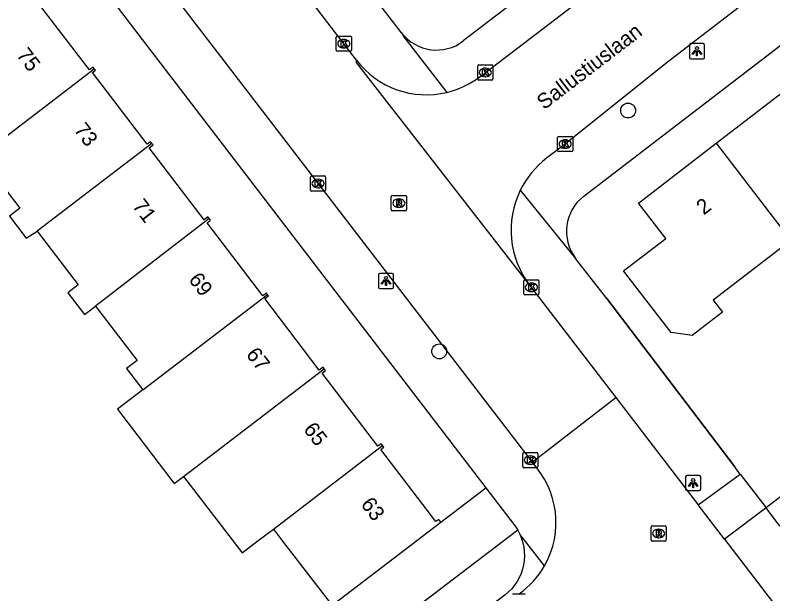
# Model space of a CAD drawing. Extents: x 159353 to 160616, y 385893 to 387321.
# Drawn here: x 159828.79 to 159878.74, y 386705.6 to 386743.75 of the extents above; entities that cross this region are included whole.
import ezdxf

# ---------------------------------------------------------------- set-up
doc = ezdxf.new("R2010")
doc.units = 0
for name, color, linetype in [('IMGEO_Boom', 7, 'Continuous'), ('IMGEO_Groenvoorziening', 7, 'Continuous'), ('IMGEO_Kolk', 7, 'Continuous'), ('IMGEO_Lichtpunt', 7, 'Continuous'), ('IMGEO_Muur', 7, 'Continuous'), ('IMGEO_Openbare_ruimte_label', 7, 'Continuous'), ('IMGEO_Pand', 7, 'Continuous'), ('IMGEO_Pand_nummerreeks', 7, 'Continuous'), ('IMGEO_Rijbaan_lokaal_open', 7, 'Continuous'), ('IMGEO_Rioolput', 7, 'Continuous'), ('IMGEO_Voetpad_open', 7, 'Continuous')]:
    doc.layers.add(name, color=color, linetype=linetype)

msp = doc.modelspace()

# ---------------------------------------------------------------- linework, layer by layer
at = {"layer": 'IMGEO_Boom'}
for centre in [(159869.194, 386737.465), (159856.742, 386721.586)]:
    msp.add_circle(centre, 0.489, dxfattribs=at)
at = {"layer": 'IMGEO_Groenvoorziening'}
for points in [[(159856.856, 386710.327), (159859.811, 386712.594)], [(159861.92, 386709.793), (159841.54, 386694.263)]]:
    msp.add_lwpolyline(points, dxfattribs=at)
at = {"layer": 'IMGEO_Kolk'}
for p, q in [((159849.955, 386741.444), (159849.955, 386742.296)), ((159850.03, 386742.37), (159850.882, 386742.37)), ((159850.956, 386742.296), (159850.956, 386741.444)), ((159850.443, 386742.15), (159850.468, 386742.15)), ((159850.882, 386741.37), (159850.03, 386741.37)), ((159850.466, 386741.59), (159850.441, 386741.59)), ((159859.281, 386739.552), (159859.281, 386740.404)), ((159859.356, 386740.478), (159860.208, 386740.478)), ((159860.282, 386740.404), (159860.282, 386739.552)), ((159859.769, 386740.258), (159859.794, 386740.258)), ((159860.208, 386739.478), (159859.356, 386739.478)), ((159859.792, 386739.698), (159859.767, 386739.698)), ((159864.543, 386734.832), (159864.543, 386735.684)), ((159864.618, 386735.758), (159865.47, 386735.758)), ((159865.031, 386735.538), (159865.056, 386735.538)), ((159865.544, 386735.684), (159865.544, 386734.832)), ((159865.054, 386734.978), (159865.029, 386734.978)), ((159865.47, 386734.758), (159864.618, 386734.758)), ((159848.253, 386732.225), (159848.253, 386733.077)), ((159848.328, 386733.151), (159849.18, 386733.151)), ((159848.741, 386732.931), (159848.766, 386732.931)), ((159849.254, 386733.077), (159849.254, 386732.225)), ((159848.764, 386732.371), (159848.739, 386732.371)), ((159849.18, 386732.151), (159848.328, 386732.151)), ((159862.394, 386726.313), (159863.246, 386726.313)), ((159862.319, 386725.387), (159862.319, 386726.239)), ((159862.807, 386726.093), (159862.832, 386726.093)), ((159863.32, 386726.239), (159863.32, 386725.387)), ((159863.246, 386725.313), (159862.394, 386725.313)), ((159862.83, 386725.533), (159862.805, 386725.533)), ((159862.25, 386713.992), (159862.25, 386714.844)), ((159862.325, 386714.918), (159863.177, 386714.918)), ((159863.251, 386714.844), (159863.251, 386713.992)), ((159862.738, 386714.698), (159862.763, 386714.698)), ((159863.177, 386713.918), (159862.325, 386713.918)), ((159862.761, 386714.138), (159862.736, 386714.138)), ((159861.565, 386705.603), (159862.417, 386705.603))]:
    msp.add_line(p, q, dxfattribs=at)
for points in [[(159849.955, 386741.444), (159849.955, 386742.296)], [(159850.03, 386742.37), (159850.882, 386742.37)], [(159850.956, 386742.296), (159850.956, 386741.444)], [(159850.276, 386742.07), (159850.399, 386742.07), (159850.399, 386741.919), (159850.529, 386742.07), (159850.693, 386742.07), (159850.547, 386741.919), (159850.7, 386741.67), (159850.548, 386741.67), (159850.463, 386741.834), (159850.399, 386741.767), (159850.399, 386741.67), (159850.276, 386741.67), (159850.276, 386742.07)], [(159850.882, 386741.37), (159850.03, 386741.37)], [(159859.281, 386739.552), (159859.281, 386740.404)], [(159859.356, 386740.478), (159860.208, 386740.478)], [(159860.282, 386740.404), (159860.282, 386739.552)], [(159859.602, 386740.178), (159859.725, 386740.178), (159859.725, 386740.027), (159859.855, 386740.178), (159860.019, 386740.178), (159859.873, 386740.027), (159860.026, 386739.778), (159859.874, 386739.778), (159859.789, 386739.942), (159859.725, 386739.875), (159859.725, 386739.778), (159859.602, 386739.778), (159859.602, 386740.178)], [(159860.208, 386739.478), (159859.356, 386739.478)], [(159864.543, 386734.832), (159864.543, 386735.684)], [(159864.618, 386735.758), (159865.47, 386735.758)], [(159864.864, 386735.458), (159864.987, 386735.458), (159864.987, 386735.307), (159865.117, 386735.458), (159865.281, 386735.458), (159865.135, 386735.307), (159865.288, 386735.058), (159865.136, 386735.058), (159865.051, 386735.222), (159864.987, 386735.155), (159864.987, 386735.058), (159864.864, 386735.058), (159864.864, 386735.458)], [(159865.544, 386735.684), (159865.544, 386734.832)], [(159865.47, 386734.758), (159864.618, 386734.758)], [(159848.253, 386732.225), (159848.253, 386733.077)], [(159848.328, 386733.151), (159849.18, 386733.151)], [(159848.574, 386732.851), (159848.697, 386732.851), (159848.697, 386732.7), (159848.827, 386732.851), (159848.991, 386732.851), (159848.845, 386732.7), (159848.998, 386732.451), (159848.846, 386732.451), (159848.761, 386732.615), (159848.697, 386732.548), (159848.697, 386732.451), (159848.574, 386732.451), (159848.574, 386732.851)], [(159849.254, 386733.077), (159849.254, 386732.225)], [(159849.18, 386732.151), (159848.328, 386732.151)], [(159862.394, 386726.313), (159863.246, 386726.313)], [(159862.319, 386725.387), (159862.319, 386726.239)], [(159862.64, 386726.013), (159862.763, 386726.013), (159862.763, 386725.862), (159862.893, 386726.013), (159863.057, 386726.013), (159862.911, 386725.862), (159863.064, 386725.613), (159862.912, 386725.613), (159862.827, 386725.777), (159862.763, 386725.71), (159862.763, 386725.613), (159862.64, 386725.613), (159862.64, 386726.013)], [(159863.32, 386726.239), (159863.32, 386725.387)], [(159863.246, 386725.313), (159862.394, 386725.313)], [(159862.25, 386713.992), (159862.25, 386714.844)], [(159862.325, 386714.918), (159863.177, 386714.918)], [(159863.251, 386714.844), (159863.251, 386713.992)], [(159862.571, 386714.618), (159862.694, 386714.618), (159862.694, 386714.467), (159862.824, 386714.618), (159862.988, 386714.618), (159862.842, 386714.467), (159862.995, 386714.218), (159862.843, 386714.218), (159862.758, 386714.382), (159862.694, 386714.315), (159862.694, 386714.218), (159862.571, 386714.218), (159862.571, 386714.618)], [(159863.177, 386713.918), (159862.325, 386713.918)], [(159861.565, 386705.603), (159862.417, 386705.603)]]:
    msp.add_lwpolyline(points, dxfattribs=at)
for centre, start, end in [((159850.032, 386742.294), 91.552, 178.448), ((159850.032, 386742.294), 91.552, 178.448), ((159850.88, 386742.294), 1.552, 88.448), ((159850.88, 386742.294), 1.552, 88.448), ((159850.032, 386741.446), 181.552, 268.448), ((159850.032, 386741.446), 181.552, 268.448), ((159850.88, 386741.446), 271.552, 358.448), ((159850.88, 386741.446), 271.552, 358.448), ((159859.358, 386740.402), 91.552, 178.448), ((159859.358, 386740.402), 91.552, 178.448), ((159860.206, 386740.402), 1.552, 88.448), ((159860.206, 386740.402), 1.552, 88.448), ((159859.358, 386739.554), 181.552, 268.448), ((159859.358, 386739.554), 181.552, 268.448), ((159860.206, 386739.554), 271.552, 358.448), ((159860.206, 386739.554), 271.552, 358.448), ((159864.62, 386735.682), 91.552, 178.448), ((159864.62, 386735.682), 91.552, 178.448), ((159865.468, 386735.682), 1.552, 88.448), ((159865.468, 386735.682), 1.552, 88.448), ((159864.62, 386734.834), 181.552, 268.448), ((159864.62, 386734.834), 181.552, 268.448), ((159865.468, 386734.834), 271.552, 358.448), ((159865.468, 386734.834), 271.552, 358.448), ((159848.33, 386733.075), 91.552, 178.448), ((159848.33, 386733.075), 91.552, 178.448), ((159849.178, 386733.075), 1.552, 88.448), ((159849.178, 386733.075), 1.552, 88.448), ((159848.33, 386732.227), 181.552, 268.448), ((159848.33, 386732.227), 181.552, 268.448), ((159849.178, 386732.227), 271.552, 358.448), ((159849.178, 386732.227), 271.552, 358.448), ((159862.396, 386726.237), 91.552, 178.448), ((159862.396, 386726.237), 91.552, 178.448), ((159863.244, 386726.237), 1.552, 88.448), ((159863.244, 386726.237), 1.552, 88.448), ((159862.396, 386725.389), 181.552, 268.448), ((159862.396, 386725.389), 181.552, 268.448), ((159863.244, 386725.389), 271.552, 358.448), ((159863.244, 386725.389), 271.552, 358.448), ((159862.327, 386714.842), 91.552, 178.448), ((159862.327, 386714.842), 91.552, 178.448), ((159863.175, 386714.842), 1.552, 88.448), ((159863.175, 386714.842), 1.552, 88.448), ((159862.327, 386713.994), 181.552, 268.448), ((159862.327, 386713.994), 181.552, 268.448), ((159863.175, 386713.994), 271.552, 358.448), ((159863.175, 386713.994), 271.552, 358.448)]:
    msp.add_arc(centre, 0.0765, start, end, dxfattribs=at)
for centre, major_axis, ratio, start_param, end_param in [((159850.442, 386741.87), (-0.387, 0.002), 0.722429, 4.712389, 7.853982), ((159850.467, 386741.87), (-0.39, 0.002), 0.717154, 1.570796, 4.712389), ((159859.768, 386739.978), (-0.387, 0.002), 0.722429, 4.712389, 7.853982), ((159859.793, 386739.978), (-0.39, 0.002), 0.717154, 1.570796, 4.712389), ((159865.03, 386735.258), (-0.387, 0.002), 0.722429, 4.712389, 7.853982), ((159865.055, 386735.258), (-0.39, 0.002), 0.717154, 1.570796, 4.712389), ((159848.74, 386732.651), (-0.387, 0.002), 0.722429, 4.712389, 7.853982), ((159848.765, 386732.651), (-0.39, 0.002), 0.717154, 1.570796, 4.712389), ((159862.806, 386725.813), (-0.387, 0.002), 0.722429, 4.712389, 7.853982), ((159862.831, 386725.813), (-0.39, 0.002), 0.717154, 1.570796, 4.712389), ((159862.737, 386714.418), (-0.387, 0.002), 0.722429, 4.712389, 7.853982), ((159862.762, 386714.418), (-0.39, 0.002), 0.717154, 1.570796, 4.712389)]:
    msp.add_ellipse(centre, major_axis=major_axis, ratio=ratio, start_param=start_param, end_param=end_param, dxfattribs=at)
at = {"layer": 'IMGEO_Lichtpunt'}
for p, q in [((159873.235, 386741.78), (159873.235, 386740.973)), ((159873.235, 386741.78), (159873.235, 386740.973)), ((159874.137, 386741.875), (159873.329, 386741.875)), ((159874.137, 386741.875), (159873.329, 386741.875)), ((159874.231, 386740.973), (159874.231, 386741.78)), ((159874.231, 386740.973), (159874.231, 386741.78)), ((159873.329, 386740.879), (159874.137, 386740.879)), ((159873.329, 386740.879), (159874.137, 386740.879)), ((159852.736, 386726.636), (159852.736, 386725.829)), ((159852.736, 386726.636), (159852.736, 386725.829)), ((159853.638, 386726.731), (159852.83, 386726.731)), ((159853.638, 386726.731), (159852.83, 386726.731)), ((159853.732, 386725.829), (159853.732, 386726.636)), ((159853.732, 386725.829), (159853.732, 386726.636)), ((159852.83, 386725.735), (159853.638, 386725.735)), ((159852.83, 386725.735), (159853.638, 386725.735)), ((159872.984, 386713.309), (159872.984, 386712.502)), ((159872.984, 386713.309), (159872.984, 386712.502)), ((159873.886, 386713.404), (159873.078, 386713.404)), ((159873.886, 386713.404), (159873.078, 386713.404)), ((159873.98, 386712.502), (159873.98, 386713.309)), ((159873.98, 386712.502), (159873.98, 386713.309)), ((159873.078, 386712.408), (159873.886, 386712.408)), ((159873.078, 386712.408), (159873.886, 386712.408))]:
    msp.add_line(p, q, dxfattribs=at)
for points in [[(159873.609, 386741.444), (159873.648, 386741.416), (159873.46, 386741.154), (159873.422, 386741.181), (159873.609, 386741.444)], [(159873.711, 386741.396), (159873.758, 386741.396), (159873.758, 386741.074), (159873.711, 386741.074), (159873.711, 386741.396)], [(159873.821, 386741.416), (159873.859, 386741.443), (159874.046, 386741.181), (159874.007, 386741.153), (159873.821, 386741.416)], [(159853.11, 386726.3), (159853.149, 386726.272), (159852.961, 386726.01), (159852.923, 386726.037), (159853.11, 386726.3)], [(159853.322, 386726.272), (159853.36, 386726.299), (159853.547, 386726.037), (159853.508, 386726.009), (159853.322, 386726.272)], [(159853.212, 386726.252), (159853.259, 386726.252), (159853.259, 386725.93), (159853.212, 386725.93), (159853.212, 386726.252)], [(159873.358, 386712.973), (159873.397, 386712.945), (159873.209, 386712.683), (159873.171, 386712.71), (159873.358, 386712.973)], [(159873.46, 386712.925), (159873.507, 386712.925), (159873.507, 386712.603), (159873.46, 386712.603), (159873.46, 386712.925)], [(159873.57, 386712.945), (159873.608, 386712.972), (159873.795, 386712.71), (159873.756, 386712.682), (159873.57, 386712.945)]]:
    msp.add_lwpolyline(points, dxfattribs=at)
for centre in [(159873.734, 386741.578), (159853.235, 386726.434), (159873.483, 386713.107)]:
    msp.add_circle(centre, 0.0994, dxfattribs=at)
for centre, start, end in [((159873.329, 386741.78), 90, 180), ((159873.329, 386741.78), 90, 180), ((159874.137, 386741.78), 0, 90), ((159874.137, 386741.78), 0, 90), ((159873.329, 386740.973), 180, 270), ((159873.329, 386740.973), 180, 270), ((159874.137, 386740.973), 270, 0), ((159874.137, 386740.973), 270, 360), ((159852.83, 386726.636), 90, 180), ((159852.83, 386726.636), 90, 180), ((159853.638, 386726.636), 0, 90), ((159853.638, 386726.636), 0, 90), ((159852.83, 386725.829), 180, 270), ((159852.83, 386725.829), 180, 270), ((159853.638, 386725.829), 270, 0), ((159853.638, 386725.829), 270, 360), ((159873.078, 386713.309), 90, 180), ((159873.078, 386713.309), 90, 180), ((159873.886, 386713.309), 0, 90), ((159873.886, 386713.309), 0, 90), ((159873.078, 386712.502), 180, 270), ((159873.078, 386712.502), 180, 270), ((159873.886, 386712.502), 270, 0), ((159873.886, 386712.502), 270, 360)]:
    msp.add_arc(centre, 0.0946, start, end, dxfattribs=at)
at = {"layer": 'IMGEO_Muur'}
msp.add_lwpolyline([(159867.797, 386725.071), (159876.223, 386713.967)], dxfattribs=at)
at = {"layer": 'IMGEO_Pand'}
for points in [[(159834.001, 386740.219), (159833.923, 386740.321), (159833.699, 386740.15), (159830.046, 386744.926), (159830.252, 386745.084), (159830.085, 386745.303)], [(159826.463, 386734.451), (159826.817, 386734.727), (159834.001, 386740.219)], [(159837.797, 386735.302), (159837.715, 386735.409), (159837.491, 386735.238), (159833.876, 386739.964), (159834.078, 386740.118), (159834.001, 386740.219)], [(159874.999, 386735.309), (159880.006, 386739.159)], [(159837.797, 386735.302), (159830.238, 386729.523)], [(159841.586, 386730.343), (159841.498, 386730.457), (159841.251, 386730.268), (159837.629, 386735.003), (159837.879, 386735.195), (159837.797, 386735.302)], [(159879.925, 386728.904), (159874.798, 386724.962), (159875.408, 386724.169), (159873.426, 386722.645), (159872.023, 386722.829), (159868.896, 386726.896), (159871.671, 386729.029), (159869.873, 386731.367), (159874.999, 386735.309)], [(159874.999, 386735.309), (159879.925, 386728.904)], [(159826.463, 386734.451), (159829.088, 386731.019), (159828.41, 386730.501), (159829.523, 386729.046), (159830.238, 386729.523)], [(159841.586, 386730.343), (159834.091, 386724.564)], [(159845.417, 386725.344), (159845.348, 386725.433), (159845.111, 386725.252), (159841.438, 386730.053), (159841.671, 386730.231), (159841.586, 386730.343)], [(159830.238, 386729.523), (159832.949, 386725.978), (159832.263, 386725.453), (159833.367, 386724.01), (159834.091, 386724.564)], [(159837.201, 386719.064), (159845.417, 386725.344)], [(159849.167, 386720.437), (159849.084, 386720.547), (159848.838, 386720.359), (159845.239, 386725.064), (159845.487, 386725.253), (159845.417, 386725.344)], [(159834.091, 386724.564), (159836.824, 386720.991), (159836.132, 386720.461), (159837.201, 386719.064)], [(159839.895, 386713.349), (159849.167, 386720.437)], [(159852.996, 386715.38), (159852.907, 386715.496), (159852.705, 386715.341), (159849.022, 386720.156), (159849.249, 386720.33), (159849.167, 386720.437)], [(159837.201, 386719.064), (159835.524, 386717.782), (159839.274, 386712.875), (159839.895, 386713.349)], [(159845.827, 386709.858), (159852.996, 386715.38)], [(159856.856, 386710.327), (159856.716, 386710.51), (159856.53, 386710.368), (159852.896, 386715.119), (159853.085, 386715.264), (159852.996, 386715.38)], [(159839.895, 386713.349), (159843.747, 386708.31), (159844.801, 386709.116), (159845.827, 386709.858)], [(159849.405, 386704.627), (159856.856, 386710.327)], [(159845.827, 386709.858), (159846.418, 386709.085), (159849.456, 386705.114), (159849.189, 386704.909), (159849.405, 386704.627)]]:
    msp.add_lwpolyline(points, dxfattribs=at)
at = {"layer": 'IMGEO_Rijbaan_lokaal_open'}
for points in [[(159851.289, 386740.779), (159844.235, 386750), (159836.607, 386759.97), (159828.052, 386771.09)], [(159895.007, 386758.463), (159891.361, 386755.71), (159871.869, 386740.713), (159865.084, 386735.29), (159865.044, 386735.258), (159863.821, 386734.324)], [(159859.414, 386739.695), (159872.901, 386750), (159873.093, 386750.147)], [(159835.735, 386749.617), (159837.945, 386746.734), (159862.86, 386714.278)], [(159862.704, 386725.963), (159862.688, 386725.966), (159851.299, 386740.643), (159851.289, 386740.779)], [(159862.704, 386725.963), (159868.383, 386718.549)], [(159862.86, 386714.278), (159868.383, 386718.549)], [(159868.383, 386718.549), (159873.803, 386711.475)], [(159875.545, 386709.2), (159873.803, 386711.475)], [(159875.545, 386709.2), (159879.056, 386704.617)]]:
    msp.add_lwpolyline(points, dxfattribs=at)
for centre, radius, start, end in [((159855.893, 386744.301), 5.797, 217.4145, 283.4024), ((159855.899, 386744.292), 5.787, 283.368, 307.4012), ((159867.442, 386729.585), 5.964, 127.3794, 153.8528), ((159867.446, 386729.586), 5.968, 153.8811, 217.3767), ((159858.663, 386710.309), 5.777, 330.4343, 43.3957), ((159858.68, 386710.292), 5.754, 305.4065, 330.4964)]:
    msp.add_arc(centre, radius, start, end, dxfattribs=at)
at = {"layer": 'IMGEO_Rioolput'}
for p, q in [((159853.585, 386730.936), (159853.585, 386731.788)), ((159853.66, 386731.862), (159854.512, 386731.862)), ((159854.586, 386731.788), (159854.586, 386730.936)), ((159854.073, 386731.642), (159854.098, 386731.642)), ((159854.512, 386730.862), (159853.66, 386730.862)), ((159854.096, 386731.082), (159854.071, 386731.082)), ((159870.707, 386709.158), (159870.707, 386710.01)), ((159870.782, 386710.084), (159871.634, 386710.084)), ((159871.195, 386709.864), (159871.22, 386709.864)), ((159871.708, 386710.01), (159871.708, 386709.158)), ((159871.218, 386709.304), (159871.193, 386709.304)), ((159871.634, 386709.084), (159870.782, 386709.084))]:
    msp.add_line(p, q, dxfattribs=at)
for points in [[(159853.585, 386730.936), (159853.585, 386731.788)], [(159853.66, 386731.862), (159854.512, 386731.862)], [(159854.586, 386731.788), (159854.586, 386730.936)], [(159854.174, 386731.56), (159853.922, 386731.562), (159853.922, 386731.162)], [(159853.922, 386731.162), (159854.046, 386731.162), (159854.046, 386731.324), (159854.057, 386731.324)], [(159854.1, 386731.481), (159854.046, 386731.481), (159854.046, 386731.4)], [(159854.046, 386731.4), (159854.098, 386731.4)], [(159854.104, 386731.295), (159854.175, 386731.162), (159854.315, 386731.162), (159854.25, 386731.288)], [(159854.512, 386730.862), (159853.66, 386730.862)], [(159870.707, 386709.158), (159870.707, 386710.01)], [(159870.782, 386710.084), (159871.634, 386710.084)], [(159871.708, 386710.01), (159871.708, 386709.158)], [(159871.296, 386709.782), (159871.044, 386709.784), (159871.044, 386709.384)], [(159871.044, 386709.384), (159871.168, 386709.384), (159871.168, 386709.546), (159871.179, 386709.546)], [(159871.222, 386709.703), (159871.168, 386709.703), (159871.168, 386709.622)], [(159871.168, 386709.622), (159871.22, 386709.622)], [(159871.226, 386709.517), (159871.297, 386709.384), (159871.437, 386709.384), (159871.372, 386709.51)], [(159871.634, 386709.084), (159870.782, 386709.084)]]:
    msp.add_lwpolyline(points, dxfattribs=at)
for centre, radius, start, end in [((159853.662, 386731.786), 0.0765, 91.552, 178.448), ((159853.662, 386731.786), 0.0765, 91.552, 178.448), ((159854.51, 386731.786), 0.0765, 1.552, 88.448), ((159854.51, 386731.786), 0.0765, 1.552, 88.448), ((159854.056, 386731.271), 0.0533, 26.0293, 88.6989), ((159854.082, 386731.589), 0.19, 274.7715, 282.9687), ((159854.106, 386731.385), 0.0964, 77.0061, 93.1865), ((159854.12, 386731.442), 0.0378, 276.6634, 79.6772), ((159854.173, 386731.45), 0.109, 350.3612, 89.416), ((159854.171, 386731.45), 0.112, 277.5842, 350.9817), ((159854.155, 386731.235), 0.108, 29.5134, 73.7905), ((159853.662, 386730.938), 0.0765, 181.552, 268.448), ((159853.662, 386730.938), 0.0765, 181.552, 268.448), ((159854.51, 386730.938), 0.0765, 271.552, 358.448), ((159854.51, 386730.938), 0.0765, 271.552, 358.448), ((159870.784, 386710.008), 0.0765, 91.552, 178.448), ((159870.784, 386710.008), 0.0765, 91.552, 178.448), ((159871.632, 386710.008), 0.0765, 1.552, 88.448), ((159871.632, 386710.008), 0.0765, 1.552, 88.448), ((159871.178, 386709.493), 0.0533, 26.0293, 88.6989), ((159871.204, 386709.811), 0.19, 274.7715, 282.9687), ((159871.228, 386709.607), 0.0964, 77.0061, 93.1865), ((159871.242, 386709.664), 0.0378, 276.6634, 79.6772), ((159871.295, 386709.672), 0.109, 350.3612, 89.416), ((159871.293, 386709.672), 0.112, 277.5842, 350.9817), ((159871.277, 386709.457), 0.108, 29.5134, 73.7905), ((159870.784, 386709.16), 0.0765, 181.552, 268.448), ((159870.784, 386709.16), 0.0765, 181.552, 268.448), ((159871.632, 386709.16), 0.0765, 271.552, 358.448), ((159871.632, 386709.16), 0.0765, 271.552, 358.448)]:
    msp.add_arc(centre, radius, start, end, dxfattribs=at)
for centre, major_axis, ratio, start_param, end_param in [((159854.072, 386731.362), (-0.387, 0.002), 0.722429, 4.712389, 7.853982), ((159854.097, 386731.362), (-0.39, 0.002), 0.717154, 1.570796, 4.712389), ((159871.194, 386709.584), (-0.387, 0.002), 0.722429, 4.712389, 7.853982), ((159871.219, 386709.584), (-0.39, 0.002), 0.717154, 1.570796, 4.712389)]:
    msp.add_ellipse(centre, major_axis=major_axis, ratio=ratio, start_param=start_param, end_param=end_param, dxfattribs=at)
at = {"layer": 'IMGEO_Voetpad_open'}
for points in [[(159854.256, 386742.59), (159848.571, 386750), (159828.034, 386776.771)], [(159866.277, 386731.823), (159889.952, 386750), (159897.758, 386755.993)], [(159871.896, 386752.452), (159868.698, 386750), (159858.332, 386742.051)], [(159833.053, 386747.539), (159859.811, 386712.594)], [(159854.256, 386742.59), (159854.412, 386742.331), (159857.237, 386738.662)], [(159862.088, 386732.213), (159865.733, 386727.719)], [(159876.578, 386713.502), (159876.438, 386713.684), (159876.223, 386713.967), (159867.797, 386725.071), (159865.733, 386727.719)], [(159882.712, 386714.678), (159878.288, 386711.271)], [(159873.803, 386711.475), (159876.578, 386713.502)], [(159876.578, 386713.502), (159878.288, 386711.271)], [(159859.811, 386712.594), (159861.683, 386710.149), (159861.761, 386710.042), (159861.92, 386709.793)], [(159878.288, 386711.271), (159875.545, 386709.2)], [(159879.192, 386710.073), (159878.288, 386711.271)], [(159862.056, 386709.53), (159862.168, 386709.256), (159862.256, 386708.974), (159862.317, 386708.685), (159862.353, 386708.391), (159862.362, 386708.096), (159862.344, 386707.8), (159862.301, 386707.508), (159862.231, 386707.22), (159862.136, 386706.94), (159862.017, 386706.67), (159861.873, 386706.411), (159861.708, 386706.167), (159861.521, 386705.938), (159861.314, 386705.726), (159861.089, 386705.534), (159843.293, 386691.952)], [(159861.92, 386709.793), (159862.056, 386709.53)], [(159863.687, 386707.459), (159862.056, 386709.53)]]:
    msp.add_lwpolyline(points, dxfattribs=at)
for centre, radius, start, end in [((159856.564, 386744.361), 2.909, 217.4962, 307.4379), ((159868.064, 386729.498), 2.932, 127.5455, 217.353)]:
    msp.add_arc(centre, radius, start, end, dxfattribs=at)

# ---------------------------------------------------------------- texts
at = {"layer": 'IMGEO_Openbare_ruimte_label'}
msp.add_text('Sallustiuslaan', height=1, rotation=37.3973, dxfattribs=at).set_placement((159863.658, 386737.48))
at = {"layer": 'IMGEO_Pand_nummerreeks'}
for s, rotation, p in [('75', 307.4652, (159828.831, 386741.119)), ('73', 307.4652, (159832.614, 386736.182)), ('71', 307.4652, (159836.467, 386731.155)), ('2', 37.561, (159874.177, 386730.539)), ('69', 307.4652, (159840.181, 386726.308)), ('67', 307.4652, (159843.965, 386721.371)), ('65', 307.4652, (159847.748, 386716.434)), ('63', 307.4652, (159851.531, 386711.497))]:
    msp.add_text(s, height=1, rotation=rotation, dxfattribs=at).set_placement(p)

doc.saveas('drawing.dxf')
